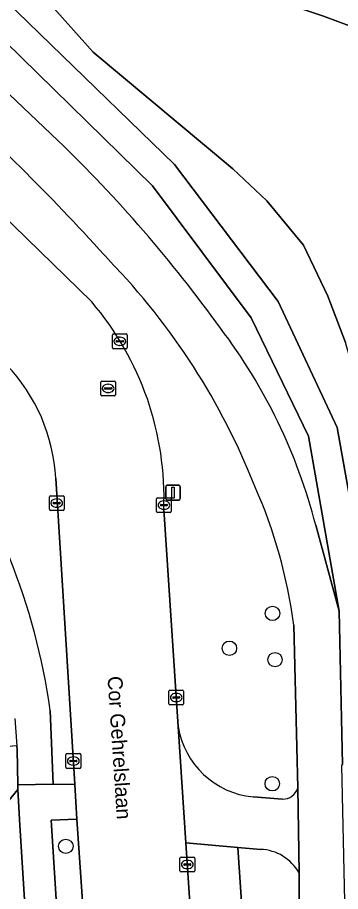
# Model space of a CAD drawing. Extents: x 157320 to 158835, y 386650 to 388491.
# Drawn here: x 157914.8 to 157936.7, y 387417.7 to 387477 of the extents above; entities that cross this region are included whole.
import ezdxf

# ---------------------------------------------------------------- set-up
doc = ezdxf.new("R2010")
doc.units = 0
for name, color, linetype in [('IMGEO_Berm_groen', 7, 'Continuous'), ('IMGEO_Boom', 7, 'Continuous'), ('IMGEO_Erf', 7, 'Continuous'), ('IMGEO_Fietspad_gesloten', 7, 'Continuous'), ('IMGEO_Groenvoorziening', 7, 'Continuous'), ('IMGEO_Kolk', 7, 'Continuous'), ('IMGEO_Lichtmast', 7, 'Continuous'), ('IMGEO_Loofbos', 7, 'Continuous'), ('IMGEO_Openbare_ruimte_label', 7, 'Continuous'), ('IMGEO_Rijbaan_lokaal_gesloten', 7, 'Continuous'), ('IMGEO_Rijbaan_lokaal_open', 7, 'Continuous'), ('IMGEO_Rioolput', 7, 'Continuous'), ('IMGEO_Voetpad_halfverhard', 7, 'Continuous'), ('IMGEO_Voetpad_open', 7, 'Continuous')]:
    doc.layers.add(name, color=color, linetype=linetype)

msp = doc.modelspace()

# ---------------------------------------------------------------- linework, layer by layer
at = {"layer": 'IMGEO_Berm_groen'}
for points in [[(157907.216, 387481.915), (157905.376, 387483.711), (157903.608, 387481.886), (157904.457, 387481.066), (157905.305, 387480.243), (157917.516, 387468.634)], [(157935.021, 387442.537), (157936.606, 387436.697), (157934.527, 387448.563), (157930.648, 387456.602), (157923.936, 387465.55), (157907.216, 387481.915)], [(157909.34, 387472.1), (157901.446, 387479.676), (157899.39, 387477.558), (157919.818, 387457.675)], [(157924.709, 387443.59), (157925.687, 387428.875)], [(157933.8, 387424.707), (157933.531, 387435.752)], [(157930.767, 387424.101), (157932.766, 387423.948)], [(157931.285, 387420.541), (157929.74, 387420.673), (157930.835, 387404.179), (157927.335, 387404.061), (157928.197, 387391.073)], [(157935.099, 387393.881), (157934.067, 387405.116), (157933.899, 387410.555), (157933.889, 387418.954)]]:
    msp.add_lwpolyline(points, dxfattribs=at)
for centre, radius, start, end in [((157807.404, 387357.992), 153.009, 42.05065, 48.2247), ((157851.741, 387400.464), 94.728, 35.81575, 46.02466), ((157887.467, 387428.016), 46.684, 21.49293, 44.04916), ((157904.262, 387444.382), 20.462, 357.7831, 40.5159), ((157898.37, 387433.048), 37.86, 14.51567, 37.12272), ((157899.829, 387431.358), 33.987, 7.4277, 23.88719), ((157931.306, 387429.765), 5.689, 188.9974, 264.55992), ((157932.767, 387425.03), 1.082, 269.92112, 342.63938), ((157931.16, 387417.406), 3.138, 29.56416, 87.71566)]:
    msp.add_arc(centre, radius, start, end, dxfattribs=at)
at = {"layer": 'IMGEO_Boom'}
for centre in [(157932.086, 387436.548), (157929.163, 387434.181), (157932.258, 387433.408), (157932.071, 387424.994), (157918.057, 387420.748)]:
    msp.add_circle(centre, 0.489, dxfattribs=at)
at = {"layer": 'IMGEO_Erf'}
for points in [[(157855.004, 387537.558), (157861.771, 387530.895), (157893.149, 387500), (157909.326, 387484.059), (157910.689, 387485.682), (157911.565, 387486.365), (157913.814, 387485.916), (157919.306, 387482.669), (157923.372, 387481.156), (157935.544, 387477.05), (157942.355, 387474.53), (157948.457, 387471.22), (157964.756, 387462.048), (157976.58, 387455.13), (157979.394, 387453.08), (157980.825, 387451.65), (157982.615, 387449.073)], [(157917.256, 387385.819), (157916.95, 387390.07), (157914.938, 387422.183), (157914.807, 387424.608), (157895.409, 387400.902), (157897.685, 387398.966), (157903.712, 387406.337), (157904.076, 387406.018)]]:
    msp.add_lwpolyline(points, dxfattribs=at)
at = {"layer": 'IMGEO_Fietspad_gesloten'}
for points in [[(157917.516, 387468.634), (157905.305, 387480.243), (157904.457, 387481.066), (157903.608, 387481.886), (157900.667, 387484.7), (157896.869, 387488.269), (157892.213, 387492.301), (157889.048, 387494.842), (157886.41, 387497.116)], [(157940.975, 387371.11), (157938.111, 387394.674), (157937.018, 387408.497), (157937.064, 387413.949), (157936.805, 387426.226), (157936.83, 387426.292), (157936.606, 387436.697), (157935.021, 387442.537)], [(157933.531, 387435.752), (157933.8, 387424.707), (157933.889, 387418.954), (157933.899, 387410.555), (157934.067, 387405.116), (157935.099, 387393.881), (157937.827, 387370.459)]]:
    msp.add_lwpolyline(points, dxfattribs=at)
for centre, radius, start, end in [((157807.404, 387357.992), 153.009, 42.05065, 48.2247), ((157851.741, 387400.464), 94.728, 35.81575, 46.02466), ((157887.467, 387428.016), 46.684, 21.49293, 44.04916), ((157898.37, 387433.048), 37.86, 14.51567, 37.12272), ((157899.829, 387431.358), 33.987, 7.4277, 23.88719)]:
    msp.add_arc(centre, radius, start, end, dxfattribs=at)
at = {"layer": 'IMGEO_Groenvoorziening'}
for points in [[(157909.326, 387484.059), (157908.618, 387483.304), (157925.445, 387467.008), (157932.463, 387457.714), (157936.477, 387449.16), (157938.585, 387437.383), (157938.491, 387447.402), (157938.01, 387451.564), (157937.05, 387454.914), (157935.835, 387458.059), (157934.189, 387461.533), (157931.693, 387464.535), (157929.402, 387466.712), (157919.911, 387474.608), (157916.499, 387478.471), (157911.005, 387482.202), (157910.368, 387483.317), (157910.326, 387484.599), (157910.689, 387485.682)], [(157920.68, 387395.456), (157918.817, 387422.587), (157917.074, 387422.52), (157918.778, 387395.365)]]:
    msp.add_lwpolyline(points, close=True, dxfattribs=at)
for points in [[(157917.002, 387429.965), (157917.209, 387424.965), (157918.67, 387424.945), (157917.375, 387445.716)], [(157892.148, 387396.967), (157895.409, 387400.902), (157914.807, 387424.608), (157914.8, 387424.913), (157914.749, 387427.316), (157914.737, 387427.56), (157913.542, 387427.48)]]:
    msp.add_lwpolyline(points, dxfattribs=at)
for centre, radius, start, end in [((157905.285, 387445.045), 12.108, 3.17623, 43.59863), ((157873.088, 387423.777), 44.348, 8.02069, 35.83071)]:
    msp.add_arc(centre, radius, start, end, dxfattribs=at)
at = {"layer": 'IMGEO_Kolk'}
for p, q in [((157921.225, 387454.578), (157921.225, 387455.43)), ((157921.3, 387455.504), (157922.152, 387455.504)), ((157921.484, 387454.998), (157921.484, 387455.01)), ((157921.527, 387455.047), (157921.925, 387455.047)), ((157921.713, 387455.284), (157921.738, 387455.284)), ((157921.968, 387455.01), (157921.968, 387454.998)), ((157922.226, 387455.43), (157922.226, 387454.578)), ((157922.152, 387454.504), (157921.3, 387454.504)), ((157921.922, 387454.961), (157921.524, 387454.961)), ((157921.736, 387454.724), (157921.711, 387454.724)), ((157916.941, 387443.607), (157916.941, 387444.459)), ((157917.016, 387444.533), (157917.868, 387444.533)), ((157917.942, 387444.459), (157917.942, 387443.607)), ((157924.292, 387444.394), (157925.144, 387444.394)), ((157917.2, 387444.027), (157917.2, 387444.039)), ((157917.638, 387443.99), (157917.24, 387443.99)), ((157917.243, 387444.076), (157917.641, 387444.076)), ((157917.452, 387443.753), (157917.427, 387443.753)), ((157917.429, 387444.313), (157917.454, 387444.313)), ((157917.684, 387444.039), (157917.684, 387444.027)), ((157924.217, 387443.468), (157924.217, 387444.32)), ((157924.476, 387443.888), (157924.476, 387443.9)), ((157924.914, 387443.851), (157924.516, 387443.851)), ((157924.519, 387443.937), (157924.917, 387443.937)), ((157924.705, 387444.174), (157924.73, 387444.174)), ((157924.96, 387443.9), (157924.96, 387443.888)), ((157925.218, 387444.32), (157925.218, 387443.468)), ((157917.868, 387443.533), (157917.016, 387443.533)), ((157925.144, 387443.394), (157924.292, 387443.394)), ((157924.728, 387443.614), (157924.703, 387443.614)), ((157925.129, 387431.343), (157925.981, 387431.343)), ((157925.054, 387430.417), (157925.054, 387431.269)), ((157925.313, 387430.837), (157925.313, 387430.849)), ((157925.751, 387430.8), (157925.353, 387430.8)), ((157925.356, 387430.886), (157925.754, 387430.886)), ((157925.542, 387431.123), (157925.567, 387431.123)), ((157925.797, 387430.849), (157925.797, 387430.837)), ((157926.055, 387431.269), (157926.055, 387430.417)), ((157925.981, 387430.343), (157925.129, 387430.343)), ((157925.565, 387430.563), (157925.54, 387430.563)), ((157918.07, 387426.11), (157918.07, 387426.962)), ((157918.145, 387427.036), (157918.997, 387427.036)), ((157918.329, 387426.53), (157918.329, 387426.542)), ((157918.372, 387426.579), (157918.77, 387426.579)), ((157918.558, 387426.816), (157918.583, 387426.816)), ((157918.813, 387426.542), (157918.813, 387426.53)), ((157919.071, 387426.962), (157919.071, 387426.11)), ((157918.997, 387426.036), (157918.145, 387426.036)), ((157918.767, 387426.493), (157918.369, 387426.493)), ((157918.581, 387426.256), (157918.556, 387426.256)), ((157925.807, 387419.087), (157925.807, 387419.939)), ((157925.882, 387420.013), (157926.734, 387420.013)), ((157926.066, 387419.507), (157926.066, 387419.519)), ((157926.504, 387419.47), (157926.106, 387419.47)), ((157926.109, 387419.556), (157926.507, 387419.556)), ((157926.295, 387419.793), (157926.32, 387419.793)), ((157926.55, 387419.519), (157926.55, 387419.507)), ((157926.808, 387419.939), (157926.808, 387419.087)), ((157926.734, 387419.013), (157925.882, 387419.013)), ((157926.318, 387419.233), (157926.293, 387419.233))]:
    msp.add_line(p, q, dxfattribs=at)
for points in [[(157921.225, 387454.578), (157921.225, 387455.43)], [(157921.3, 387455.504), (157922.152, 387455.504)], [(157922.226, 387455.43), (157922.226, 387454.578)], [(157922.152, 387454.504), (157921.3, 387454.504)], [(157916.941, 387443.607), (157916.941, 387444.459)], [(157917.016, 387444.533), (157917.868, 387444.533)], [(157917.942, 387444.459), (157917.942, 387443.607)], [(157924.292, 387444.394), (157925.144, 387444.394)], [(157924.217, 387443.468), (157924.217, 387444.32)], [(157925.218, 387444.32), (157925.218, 387443.468)], [(157917.868, 387443.533), (157917.016, 387443.533)], [(157925.144, 387443.394), (157924.292, 387443.394)], [(157925.129, 387431.343), (157925.981, 387431.343)], [(157925.054, 387430.417), (157925.054, 387431.269)], [(157926.055, 387431.269), (157926.055, 387430.417)], [(157925.981, 387430.343), (157925.129, 387430.343)], [(157918.07, 387426.11), (157918.07, 387426.962)], [(157918.145, 387427.036), (157918.997, 387427.036)], [(157919.071, 387426.962), (157919.071, 387426.11)], [(157918.997, 387426.036), (157918.145, 387426.036)], [(157925.807, 387419.087), (157925.807, 387419.939)], [(157925.882, 387420.013), (157926.734, 387420.013)], [(157926.808, 387419.939), (157926.808, 387419.087)], [(157926.734, 387419.013), (157925.882, 387419.013)]]:
    msp.add_lwpolyline(points, dxfattribs=at)
for centre, radius, start, end in [((157921.302, 387455.428), 0.0765, 91.55205, 178.44795), ((157921.302, 387455.428), 0.0765, 91.55205, 178.44795), ((157921.524, 387455.007), 0.0403, 85.87752, 175.75265), ((157921.521, 387454.997), 0.0366, 178.93798, 274.71019), ((157921.925, 387455.004), 0.043, 264.86636, 352.45326), ((157921.929, 387455.009), 0.0386, 1.73085, 96.63898), ((157922.15, 387455.428), 0.0765, 1.55205, 88.44795), ((157922.15, 387455.428), 0.0765, 1.55205, 88.44795), ((157921.302, 387454.58), 0.0765, 181.55205, 268.44795), ((157921.302, 387454.58), 0.0765, 181.55205, 268.44795), ((157922.15, 387454.58), 0.0765, 271.55205, 358.44795), ((157922.15, 387454.58), 0.0765, 271.55205, 358.44795), ((157917.018, 387444.457), 0.0765, 91.55205, 178.44795), ((157917.018, 387444.457), 0.0765, 91.55205, 178.44795), ((157917.866, 387444.457), 0.0765, 1.55205, 88.44795), ((157917.866, 387444.457), 0.0765, 1.55205, 88.44795), ((157924.294, 387444.318), 0.0765, 91.55205, 178.44795), ((157924.294, 387444.318), 0.0765, 91.55205, 178.44795), ((157925.142, 387444.318), 0.0765, 1.55205, 88.44795), ((157925.142, 387444.318), 0.0765, 1.55205, 88.44795), ((157917.24, 387444.036), 0.0403, 85.87752, 175.75265), ((157917.237, 387444.026), 0.0366, 178.93798, 274.71019), ((157917.641, 387444.033), 0.043, 264.86636, 352.45326), ((157917.645, 387444.038), 0.0386, 1.73085, 96.63898), ((157924.516, 387443.897), 0.0403, 85.87752, 175.75265), ((157924.513, 387443.887), 0.0366, 178.93798, 274.71019), ((157924.917, 387443.894), 0.043, 264.86636, 352.45326), ((157924.921, 387443.899), 0.0386, 1.73085, 96.63898), ((157917.018, 387443.609), 0.0765, 181.55205, 268.44795), ((157917.018, 387443.609), 0.0765, 181.55205, 268.44795), ((157917.866, 387443.609), 0.0765, 271.55205, 358.44795), ((157917.866, 387443.609), 0.0765, 271.55205, 358.44795), ((157924.294, 387443.47), 0.0765, 181.55205, 268.44795), ((157924.294, 387443.47), 0.0765, 181.55205, 268.44795), ((157925.142, 387443.47), 0.0765, 271.55205, 358.44795), ((157925.142, 387443.47), 0.0765, 271.55205, 358.44795), ((157925.131, 387431.267), 0.0765, 91.55205, 178.44795), ((157925.131, 387431.267), 0.0765, 91.55205, 178.44795), ((157925.979, 387431.267), 0.0765, 1.55205, 88.44795), ((157925.979, 387431.267), 0.0765, 1.55205, 88.44795), ((157925.353, 387430.846), 0.0403, 85.87752, 175.75265), ((157925.35, 387430.836), 0.0366, 178.93798, 274.71019), ((157925.754, 387430.843), 0.043, 264.86636, 352.45326), ((157925.758, 387430.848), 0.0386, 1.73085, 96.63898), ((157925.131, 387430.419), 0.0765, 181.55205, 268.44795), ((157925.131, 387430.419), 0.0765, 181.55205, 268.44795), ((157925.979, 387430.419), 0.0765, 271.55205, 358.44795), ((157925.979, 387430.419), 0.0765, 271.55205, 358.44795), ((157918.147, 387426.96), 0.0765, 91.55205, 178.44795), ((157918.147, 387426.96), 0.0765, 91.55205, 178.44795), ((157918.369, 387426.539), 0.0403, 85.87752, 175.75265), ((157918.774, 387426.541), 0.0386, 1.73085, 96.63898), ((157918.995, 387426.96), 0.0765, 1.55205, 88.44795), ((157918.995, 387426.96), 0.0765, 1.55205, 88.44795), ((157918.147, 387426.112), 0.0765, 181.55205, 268.44795), ((157918.147, 387426.112), 0.0765, 181.55205, 268.44795), ((157918.366, 387426.529), 0.0366, 178.93798, 274.71019), ((157918.77, 387426.536), 0.043, 264.86636, 352.45326), ((157918.995, 387426.112), 0.0765, 271.55205, 358.44795), ((157918.995, 387426.112), 0.0765, 271.55205, 358.44795), ((157925.884, 387419.937), 0.0765, 91.55205, 178.44795), ((157925.884, 387419.937), 0.0765, 91.55205, 178.44795), ((157926.106, 387419.516), 0.0403, 85.87752, 175.75265), ((157926.103, 387419.506), 0.0366, 178.93798, 274.71019), ((157926.507, 387419.513), 0.043, 264.86636, 352.45326), ((157926.511, 387419.518), 0.0386, 1.73085, 96.63898), ((157926.732, 387419.937), 0.0765, 1.55205, 88.44795), ((157926.732, 387419.937), 0.0765, 1.55205, 88.44795), ((157925.884, 387419.089), 0.0765, 181.55205, 268.44795), ((157925.884, 387419.089), 0.0765, 181.55205, 268.44795), ((157926.732, 387419.089), 0.0765, 271.55205, 358.44795), ((157926.732, 387419.089), 0.0765, 271.55205, 358.44795)]:
    msp.add_arc(centre, radius, start, end, dxfattribs=at)
for centre, major_axis, ratio, start_param, end_param in [((157921.712, 387455.004), (-0.387, 0.002), 0.722429, 4.712389, 7.853982), ((157921.737, 387455.004), (-0.39, 0.002), 0.717154, 1.570796, 4.712389), ((157917.428, 387444.033), (-0.387, 0.002), 0.722429, 4.712389, 7.853982), ((157917.453, 387444.033), (-0.39, 0.002), 0.717154, 1.570796, 4.712389), ((157924.704, 387443.894), (-0.387, 0.002), 0.722429, 4.712389, 7.853982), ((157924.729, 387443.894), (-0.39, 0.002), 0.717154, 1.570796, 4.712389), ((157925.541, 387430.843), (-0.387, 0.002), 0.722429, 4.712389, 7.853982), ((157925.566, 387430.843), (-0.39, 0.002), 0.717154, 1.570796, 4.712389), ((157918.557, 387426.536), (-0.387, 0.002), 0.722429, 4.712389, 7.853982), ((157918.582, 387426.536), (-0.39, 0.002), 0.717154, 1.570796, 4.712389), ((157926.294, 387419.513), (-0.387, 0.002), 0.722429, 4.712389, 7.853982), ((157926.319, 387419.513), (-0.39, 0.002), 0.717154, 1.570796, 4.712389)]:
    msp.add_ellipse(centre, major_axis=major_axis, ratio=ratio, start_param=start_param, end_param=end_param, dxfattribs=at)
at = {"layer": 'IMGEO_Lichtmast'}
for p, q in [((157924.84, 387444.335), (157924.84, 387445.135)), ((157924.84, 387445.135), (157924.84, 387444.335)), ((157924.94, 387445.235), (157925.73, 387445.235)), ((157925.73, 387445.235), (157924.94, 387445.235)), ((157925.83, 387445.135), (157925.83, 387444.335)), ((157925.83, 387444.335), (157925.83, 387445.135)), ((157925.73, 387444.235), (157924.94, 387444.235)), ((157924.94, 387444.235), (157925.73, 387444.235))]:
    msp.add_line(p, q, dxfattribs=at)
msp.add_lwpolyline([(157925.26, 387445.11), (157925.41, 387445.11), (157925.41, 387444.36), (157925.26, 387444.36), (157925.26, 387445.11)], dxfattribs=at)
for centre, start, end in [((157924.94, 387445.135), 90, 180), ((157924.94, 387445.135), 90, 180), ((157925.73, 387445.135), 0, 90), ((157925.73, 387445.135), 360, 90), ((157924.94, 387444.335), 180, 270), ((157924.94, 387444.335), 180, 270), ((157925.73, 387444.335), 270, 0), ((157925.73, 387444.335), 270, 0)]:
    msp.add_arc(centre, 0.1, start, end, dxfattribs=at)
at = {"layer": 'IMGEO_Loofbos'}
msp.add_lwpolyline([(157942.355, 387474.53), (157935.544, 387477.05), (157923.372, 387481.156), (157919.306, 387482.669), (157913.814, 387485.916), (157911.565, 387486.365), (157910.689, 387485.682), (157910.326, 387484.599), (157910.368, 387483.317), (157911.005, 387482.202), (157916.499, 387478.471), (157919.911, 387474.608), (157929.402, 387466.712), (157931.693, 387464.535), (157934.189, 387461.533), (157935.835, 387458.059), (157937.05, 387454.914)], dxfattribs=at)
at = {"layer": 'IMGEO_Rijbaan_lokaal_gesloten'}
for points in [[(157919.818, 387457.675), (157899.39, 387477.558), (157896.586, 387480.312), (157890.016, 387486.599), (157888.236, 387488.307), (157885.381, 387491.143), (157880.26, 387496.098), (157877.318, 387498.849), (157876.145, 387500), (157872.111, 387503.958)], [(157917.375, 387445.716), (157918.67, 387424.945), (157918.817, 387422.587), (157920.68, 387395.456), (157920.913, 387391.391)], [(157928.197, 387391.073), (157927.335, 387404.061), (157926.212, 387420.974), (157925.687, 387428.875), (157924.709, 387443.59)]]:
    msp.add_lwpolyline(points, dxfattribs=at)
for centre, radius, start, end in [((157904.262, 387444.382), 20.462, 357.7831, 40.5159), ((157905.285, 387445.045), 12.108, 3.17623, 43.59863)]:
    msp.add_arc(centre, radius, start, end, dxfattribs=at)
at = {"layer": 'IMGEO_Rijbaan_lokaal_open'}
msp.add_lwpolyline([(157926.212, 387420.974), (157927.335, 387404.061), (157930.835, 387404.179), (157929.74, 387420.673)], close=True, dxfattribs=at)
at = {"layer": 'IMGEO_Rioolput'}
for p, q in [((157920.433, 387451.384), (157920.433, 387452.236)), ((157920.508, 387452.31), (157921.36, 387452.31)), ((157920.921, 387452.09), (157920.946, 387452.09)), ((157921.434, 387452.236), (157921.434, 387451.384)), ((157920.692, 387451.804), (157920.692, 387451.816)), ((157921.13, 387451.767), (157920.732, 387451.767)), ((157920.735, 387451.853), (157921.133, 387451.853)), ((157920.944, 387451.53), (157920.919, 387451.53)), ((157921.176, 387451.816), (157921.176, 387451.804)), ((157921.36, 387451.31), (157920.508, 387451.31))]:
    msp.add_line(p, q, dxfattribs=at)
for points in [[(157920.433, 387451.384), (157920.433, 387452.236)], [(157920.508, 387452.31), (157921.36, 387452.31)], [(157921.434, 387452.236), (157921.434, 387451.384)], [(157921.36, 387451.31), (157920.508, 387451.31)]]:
    msp.add_lwpolyline(points, dxfattribs=at)
for centre, radius, start, end in [((157920.51, 387452.234), 0.0765, 91.55205, 178.44795), ((157920.51, 387452.234), 0.0765, 91.55205, 178.44795), ((157921.358, 387452.234), 0.0765, 1.55205, 88.44795), ((157921.358, 387452.234), 0.0765, 1.55205, 88.44795), ((157920.732, 387451.813), 0.0403, 85.87752, 175.75265), ((157920.729, 387451.803), 0.0366, 178.93798, 274.71019), ((157921.133, 387451.81), 0.043, 264.86636, 352.45326), ((157921.137, 387451.815), 0.0386, 1.73085, 96.63898), ((157920.51, 387451.386), 0.0765, 181.55205, 268.44795), ((157920.51, 387451.386), 0.0765, 181.55205, 268.44795), ((157921.358, 387451.386), 0.0765, 271.55205, 358.44795), ((157921.358, 387451.386), 0.0765, 271.55205, 358.44795)]:
    msp.add_arc(centre, radius, start, end, dxfattribs=at)
for centre, major_axis, ratio, start_param, end_param in [((157920.92, 387451.81), (-0.387, 0.002), 0.722429, 4.712389, 7.853982), ((157920.945, 387451.81), (-0.39, 0.002), 0.717154, 1.570796, 4.712389)]:
    msp.add_ellipse(centre, major_axis=major_axis, ratio=ratio, start_param=start_param, end_param=end_param, dxfattribs=at)
at = {"layer": 'IMGEO_Voetpad_halfverhard'}
for points in [[(157908.618, 387483.304), (157907.216, 387481.915), (157923.936, 387465.55), (157930.648, 387456.602), (157934.527, 387448.563), (157936.606, 387436.697), (157936.83, 387426.292)], [(157939.026, 387420.502), (157938.986, 387423.178), (157938.912, 387428.24), (157938.887, 387429.905), (157938.859, 387431.485), (157938.771, 387436.343), (157938.585, 387437.383), (157936.477, 387449.16), (157932.463, 387457.714), (157925.445, 387467.008), (157908.618, 387483.304)]]:
    msp.add_lwpolyline(points, dxfattribs=at)
at = {"layer": 'IMGEO_Voetpad_open'}
for points in [[(157914.59, 387429.411), (157914.737, 387427.56), (157914.749, 387427.316), (157914.8, 387424.913), (157917.209, 387424.965), (157917.002, 387429.965)], [(157925.687, 387428.875), (157926.212, 387420.974), (157929.74, 387420.673), (157931.285, 387420.541)], [(157917.074, 387422.52), (157918.817, 387422.587), (157918.67, 387424.945), (157917.209, 387424.965), (157914.8, 387424.913), (157914.807, 387424.608), (157914.938, 387422.183), (157916.95, 387390.07), (157917.256, 387385.819)], [(157933.889, 387418.954), (157933.8, 387424.707)], [(157932.766, 387423.948), (157930.767, 387424.101)], [(157919.1, 387389.879), (157919.029, 387391.321), (157918.778, 387395.365), (157917.074, 387422.52)]]:
    msp.add_lwpolyline(points, dxfattribs=at)
for centre, radius, start, end in [((157873.088, 387423.777), 44.348, 8.02069, 35.83071), ((157931.306, 387429.765), 5.689, 188.9974, 264.55992), ((157932.767, 387425.03), 1.082, 269.92112, 342.63938), ((157931.16, 387417.406), 3.138, 29.56416, 87.71566)]:
    msp.add_arc(centre, radius, start, end, dxfattribs=at)

# ---------------------------------------------------------------- texts
at = {"layer": 'IMGEO_Openbare_ruimte_label'}
msp.add_text('Cor Gehrelslaan', height=1, rotation=273.78359, dxfattribs=at).set_placement((157920.886, 387432.265))

doc.saveas('drawing.dxf')
